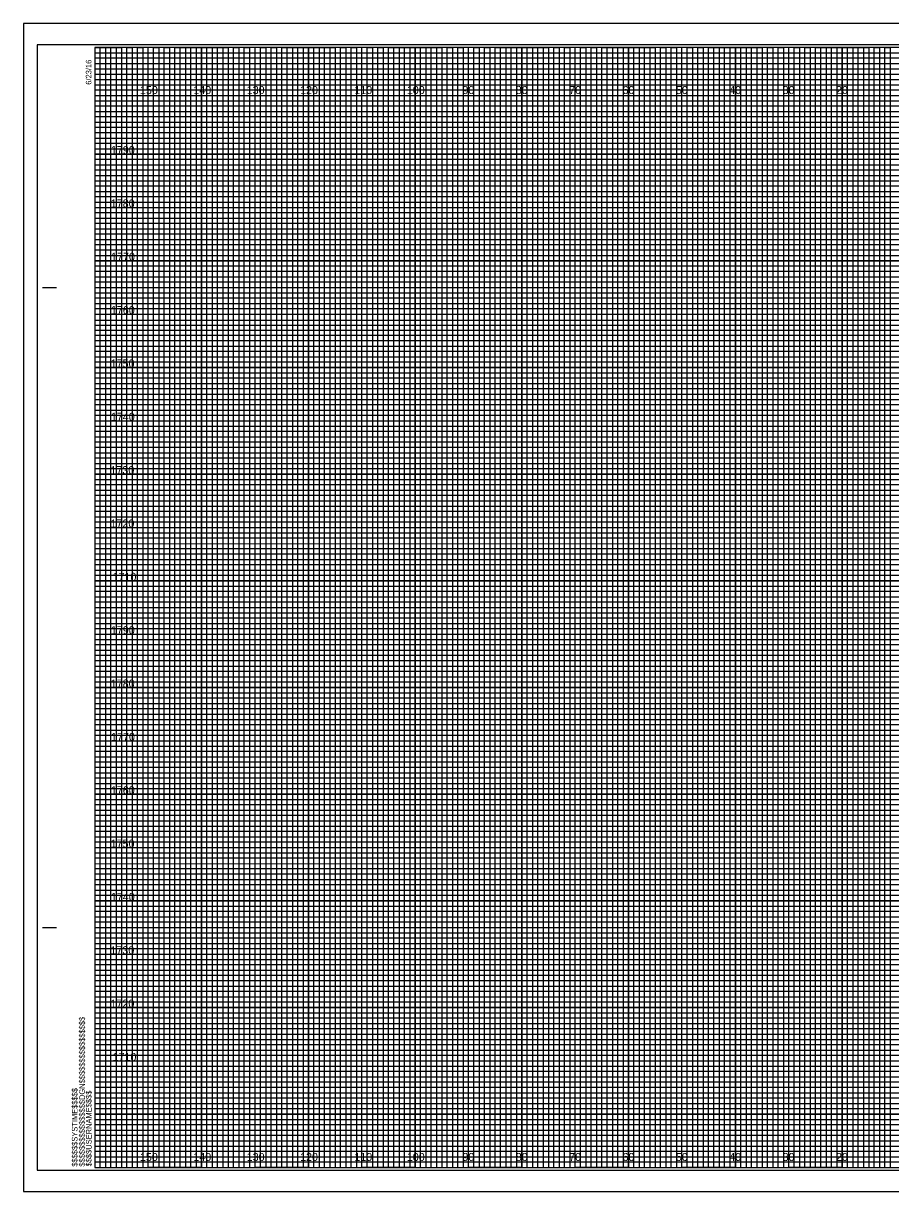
# Model space of a CAD drawing. Extents: x -419 to 4739, y -630 to 13534.
# Drawn here: x 4400.7 to 4563.2, y 895 to 1114 of the extents above; entities that cross this region are included whole.
import ezdxf

# ---------------------------------------------------------------- set-up
doc = ezdxf.new("R2010")
doc.units = 0
for name, color, linetype in [('Old_Level_62', 7, 'Continuous'), ('Pattern 1', 7, 'Continuous'), ('Pattern 18', 7, 'Continuous'), ('Pattern 4', 7, 'Continuous'), ('Pattern 5', 7, 'Continuous'), ('Prop Dimension', 7, 'Continuous'), ('Prop Horizontal Alignment', 7, 'Continuous'), ('Raster_Level_0', 7, 'Continuous'), ('Scratch_Level_0', 7, 'Continuous'), ('Scratch_Level_3', 7, 'Continuous'), ('Scratch_Level_5', 7, 'Continuous')]:
    doc.layers.add(name, color=color, linetype=linetype)

msp = doc.modelspace()

# ---------------------------------------------------------------- linework, layer by layer
at = {"layer": 'Old_Level_62'}
for p, q in [((4404.33, 1064.53), (4406.83, 1064.53)), ((4404.43, 1064.53), (4406.93, 1064.53)), ((4404.33, 944.53), (4406.83, 944.53)), ((4404.43, 944.53), (4406.93, 944.53)), ((4414.13, 899.53), (4414.13, 899.53)), ((4414.13, 899.53), (4414.13, 899.53)), ((4414.13, 899.53), (4414.13, 899.53)), ((4414.13, 899.53), (4414.13, 899.53)), ((4414.13, 899.53), (4414.13, 899.53)), ((4414.13, 899.53), (4414.13, 899.53)), ((4414.13, 899.53), (4414.13, 899.53))]:
    msp.add_line(p, q, dxfattribs=at)
msp.add_lwpolyline([(4734.13, 1109.53), (4414.13, 1109.53), (4414.13, 899.53), (4734.13, 899.53)], close=True, dxfattribs=at)
at = {"layer": 'Pattern 18'}
msp.add_lwpolyline([(4400.73, 895.03), (4737.43, 895.03), (4737.43, 1114.03), (4400.73, 1114.03)], close=True, dxfattribs=at)
at = {"layer": 'Pattern 4'}
for p, q in [((4414.13, 1108.53), (4674.13, 1108.53)), ((4674.13, 1107.51), (4414.13, 1107.51)), ((4414.13, 1107.51), (4414.13, 1106.53)), ((4414.13, 1106.53), (4674.13, 1106.53)), ((4674.13, 1105.42), (4414.13, 1105.42)), ((4414.13, 1105.42), (4414.13, 1103.53)), ((4414.13, 1103.53), (4734.13, 1103.53))]:
    msp.add_line(p, q, dxfattribs=at)
for points in [[(4414.13, 1102.53), (4684.13, 1102.53), (4734.13, 1102.53), (4734.13, 1101.53), (4414.13, 1101.53)], [(4414.13, 1100.53), (4734.13, 1100.53), (4734.13, 1098.53), (4414.13, 1098.53)], [(4414.13, 1097.53), (4734.13, 1097.53), (4734.13, 1096.53), (4414.13, 1096.51)], [(4414.13, 1095.53), (4734.13, 1095.53), (4734.13, 1093.53), (4414.13, 1093.53)], [(4414.13, 1092.53), (4734.13, 1092.53), (4734.13, 1091.53), (4414.13, 1091.53)], [(4414.13, 1090.53), (4734.13, 1090.53), (4734.13, 1088.53), (4414.13, 1088.53)], [(4414.13, 1087.53), (4734.13, 1087.53), (4734.13, 1086.53), (4414.13, 1086.53)], [(4414.13, 1085.53), (4734.13, 1085.53), (4734.13, 1083.53), (4414.13, 1083.53)], [(4414.13, 1082.53), (4734.13, 1082.53), (4734.13, 1081.53), (4414.13, 1081.53)], [(4414.13, 1080.53), (4734.13, 1080.53), (4734.13, 1078.53), (4414.13, 1078.53)], [(4414.13, 1077.53), (4734.13, 1077.53), (4734.13, 1076.53), (4414.13, 1076.53)], [(4414.13, 1075.53), (4734.13, 1075.53), (4734.13, 1073.48), (4734.13, 1072.53), (4734.13, 1071.53), (4414.13, 1071.53)], [(4414.13, 1073.53), (4734.13, 1073.53), (4734.13, 1072.53), (4414.13, 1072.53)], [(4414.13, 1070.53), (4734.13, 1070.53), (4734.13, 1068.53), (4414.13, 1068.56)], [(4414.13, 1068.56), (4734.13, 1068.53), (4734.13, 1067.53), (4414.13, 1067.53)], [(4414.13, 1066.53), (4734.13, 1066.53), (4734.13, 1065.53), (4414.13, 1065.53)], [(4414.13, 1063.53), (4734.13, 1063.53), (4734.13, 1062.53), (4414.13, 1062.53)], [(4414.13, 1061.53), (4734.13, 1061.53), (4734.13, 1060.53), (4414.13, 1060.53)], [(4414.06, 1058.42), (4734.13, 1058.42), (4734.13, 1057.41), (4414.06, 1057.41)], [(4414.13, 1056.53), (4734.13, 1056.53), (4734.13, 1055.53), (4414.13, 1055.53)], [(4414.13, 1053.53), (4734.13, 1053.53), (4734.13, 1052.53), (4414.13, 1052.53)], [(4414.13, 1051.53), (4734.13, 1051.53), (4734.13, 1050.53), (4414.13, 1050.53)], [(4414.13, 1048.53), (4734.13, 1048.53), (4734.13, 1047.53), (4414.13, 1047.53)], [(4414.13, 1046.53), (4734.13, 1046.53), (4734.13, 1045.53), (4414.13, 1045.53)], [(4414.13, 1043.53), (4734.13, 1043.53), (4734.13, 1042.53), (4414.13, 1042.53)], [(4414.13, 1041.53), (4734.13, 1041.53), (4734.13, 1040.53), (4414.13, 1040.53)], [(4414.13, 1038.53), (4734.13, 1038.53), (4734.12, 1037.51), (4414.13, 1037.53)], [(4414.13, 1036.53), (4734.13, 1036.53), (4734.13, 1035.53), (4414.13, 1035.53)], [(4414.13, 1033.53), (4734.13, 1033.53), (4734.13, 1032.53), (4414.13, 1032.53)], [(4414.13, 1031.53), (4734.13, 1031.53), (4734.13, 1030.53), (4414.13, 1030.53)], [(4414.13, 1028.53), (4734.13, 1028.53), (4734.13, 1027.53), (4414.13, 1027.53)], [(4414.13, 1026.53), (4734.13, 1026.53), (4734.13, 1025.53), (4414.13, 1025.53)], [(4414.13, 1023.53), (4734.13, 1023.53), (4734.13, 1022.53), (4414.13, 1022.53)], [(4414.13, 1021.53), (4734.13, 1021.53), (4734.13, 1020.53), (4414.13, 1020.53)], [(4414.13, 1018.53), (4734.13, 1018.53), (4734.13, 1017.53), (4414.13, 1017.53)], [(4414.13, 1016.52), (4734.2, 1016.44), (4734.13, 1015.53), (4414.13, 1015.53)], [(4414.13, 1013.53), (4734.13, 1013.53), (4734.13, 1012.53), (4414.13, 1012.53)], [(4414.13, 1011.53), (4734.13, 1011.53), (4734.13, 1010.53), (4414.13, 1010.53)], [(4414.13, 1008.53), (4734.13, 1008.53), (4734.13, 1007.53), (4414.13, 1007.53)], [(4414.13, 1006.53), (4734.13, 1006.53), (4734.13, 1005.53), (4414.13, 1005.53)], [(4414.13, 1003.53), (4734.13, 1003.53), (4734.13, 1002.53), (4414.13, 1002.53)], [(4414.13, 1001.53), (4734.13, 1001.53), (4734.13, 1000.53), (4414.13, 1000.53)], [(4414.13, 998.53), (4734.13, 998.53), (4734.13, 997.53), (4414.13, 997.53)], [(4414.13, 996.53), (4734.13, 996.53), (4734.13, 995.53), (4414.13, 995.53)], [(4414.13, 993.53), (4734.13, 993.53), (4734.13, 992.53), (4414.13, 992.53)], [(4414.13, 991.53), (4734.13, 991.53), (4734.13, 990.53), (4414.13, 990.53)], [(4414.13, 988.53), (4734.13, 988.53), (4734.13, 987.53), (4414.13, 987.53)], [(4414.13, 986.53), (4734.13, 986.53), (4734.13, 985.53), (4414.13, 985.53)], [(4414.13, 983.53), (4734.13, 983.53), (4734.13, 982.53), (4414.13, 982.53)], [(4414.13, 981.53), (4734.13, 981.53), (4734.13, 980.53), (4414.13, 980.53)], [(4414.13, 978.53), (4734.13, 978.53), (4734.12, 977.51), (4414.13, 977.53)], [(4414.13, 976.53), (4734.13, 976.53), (4734.13, 975.53), (4414.13, 975.53)], [(4414.13, 973.53), (4734.13, 973.53), (4734.13, 972.53), (4414.13, 972.53)], [(4414.13, 971.53), (4734.13, 971.53), (4734.13, 970.53), (4414.13, 970.53)], [(4414.13, 968.53), (4734.13, 968.53), (4734.13, 967.53), (4414.13, 967.53)], [(4414.13, 966.53), (4734.13, 966.53), (4734.13, 965.53), (4414.13, 965.53)], [(4414.13, 963.53), (4734.13, 963.53), (4734.13, 962.53), (4414.13, 962.53)], [(4414.13, 961.53), (4734.13, 961.53), (4734.13, 960.53), (4414.13, 960.53)], [(4414.13, 958.53), (4734.13, 958.53), (4734.13, 957.53), (4414.13, 957.53)], [(4414.13, 956.52), (4734.2, 956.44), (4734.13, 955.53), (4414.13, 955.53)], [(4414.13, 953.53), (4734.13, 953.53), (4734.13, 952.53), (4414.13, 952.53)], [(4414.13, 951.53), (4734.13, 951.53), (4734.13, 950.53), (4414.13, 950.53)], [(4414.13, 948.53), (4734.13, 948.53), (4734.13, 947.53), (4414.13, 947.53)], [(4414.13, 946.53), (4734.13, 946.53), (4734.13, 945.53), (4414.13, 945.53)], [(4414.13, 943.53), (4734.13, 943.53), (4734.13, 942.53), (4414.13, 942.53)], [(4414.13, 941.53), (4734.13, 941.53), (4734.13, 940.53), (4414.13, 940.53)], [(4414.13, 938.53), (4734.13, 938.53), (4734.13, 937.53), (4414.13, 937.53)], [(4414.13, 936.53), (4734.13, 936.53), (4734.13, 935.53), (4414.13, 935.53)], [(4414.13, 933.53), (4734.13, 933.53), (4734.13, 932.53), (4414.13, 932.53)], [(4414.13, 931.53), (4734.13, 931.53), (4734.13, 930.53), (4414.13, 930.53)], [(4414.13, 928.53), (4734.13, 928.53), (4734.13, 927.53), (4414.13, 927.53)], [(4414.13, 926.53), (4734.13, 926.53), (4734.13, 925.53), (4414.13, 925.53)], [(4414.13, 923.53), (4734.13, 923.53), (4734.13, 922.53), (4414.13, 922.53)], [(4414.13, 921.53), (4734.13, 921.53), (4734.13, 920.53), (4414.13, 920.53)], [(4414.13, 918.53), (4734.13, 918.53), (4734.13, 917.53), (4414.13, 917.53)], [(4414.13, 916.53), (4734.13, 916.53), (4734.13, 915.53), (4414.13, 915.53)], [(4414.13, 913.53), (4734.13, 913.53), (4734.13, 912.53), (4414.13, 912.53)], [(4414.13, 911.53), (4734.13, 911.53), (4734.13, 910.53), (4414.13, 910.53)], [(4414.13, 908.53), (4734.13, 908.53), (4734.13, 907.53), (4414.13, 907.53)], [(4414.13, 906.53), (4734.13, 906.53), (4734.13, 905.53), (4414.13, 905.53)], [(4414.13, 903.53), (4734.13, 903.53), (4734.13, 902.53), (4414.13, 902.53)], [(4414.13, 901.53), (4734.13, 901.53), (4734.13, 900.53), (4414.13, 900.53)]]:
    msp.add_lwpolyline(points, dxfattribs=at)
at = {"layer": 'Pattern 5'}
for p, q in [((4737.43, 1114.03), (4400.73, 1114.03)), ((4400.73, 1114.03), (4400.73, 895.03)), ((4400.73, 895.03), (4737.43, 895.03))]:
    msp.add_line(p, q, dxfattribs=at)
at = {"layer": 'Prop Dimension'}
for points in [[(4414.13, 899.53), (4415.13, 899.53), (4415.13, 1109.53), (4416.13, 1109.53), (4416.13, 899.53)], [(4416.13, 899.53), (4417.13, 899.53), (4417.13, 1109.53), (4418.13, 1109.53), (4418.13, 899.53)], [(4419.13, 899.53), (4420.13, 899.53), (4420.13, 1109.53), (4421.13, 1109.53), (4421.13, 899.53)], [(4421.13, 899.53), (4422.13, 899.53), (4422.13, 1109.53), (4423.13, 1109.53), (4423.13, 899.53)], [(4424.13, 899.53), (4425.13, 899.53), (4425.13, 1109.53), (4426.13, 1109.53), (4426.13, 899.53)], [(4426.13, 899.53), (4427.13, 899.53), (4427.13, 1109.53), (4428.13, 1109.53), (4428.13, 899.53)], [(4429.13, 899.53), (4430.13, 899.53), (4430.13, 1109.53), (4431.13, 1109.53), (4431.13, 899.53)], [(4431.13, 899.53), (4432.13, 899.53), (4432.13, 1109.53), (4433.13, 1109.53), (4433.13, 899.53)], [(4434.13, 899.53), (4435.13, 899.53), (4435.13, 1109.53), (4436.13, 1109.53), (4436.13, 899.53)], [(4436.13, 899.53), (4437.13, 899.53), (4437.13, 1109.53), (4438.13, 1109.53), (4438.13, 899.53)], [(4439.13, 899.53), (4440.13, 899.53), (4440.13, 1109.53), (4441.13, 1109.53), (4441.13, 899.53)], [(4441.13, 899.53), (4442.13, 899.53), (4442.13, 1109.53), (4443.13, 1109.53), (4443.13, 899.53)], [(4444.13, 899.53), (4445.13, 899.53), (4445.13, 1109.53), (4446.13, 1109.53), (4446.13, 899.53)], [(4446.13, 899.53), (4447.13, 899.53), (4447.13, 1109.53), (4448.13, 1109.53), (4448.13, 899.53)], [(4449.13, 899.53), (4450.13, 899.53), (4450.13, 1109.53), (4451.13, 1109.53), (4451.13, 899.53)], [(4451.13, 899.53), (4452.13, 899.53), (4452.13, 1109.53), (4453.13, 1109.53), (4453.13, 899.53)], [(4454.13, 899.53), (4455.13, 899.53), (4455.13, 1109.53), (4456.13, 1109.53), (4456.13, 899.53)], [(4456.13, 899.53), (4457.13, 899.53), (4457.13, 1109.53), (4458.13, 1109.53), (4458.13, 899.53)], [(4459.13, 899.53), (4460.13, 899.53), (4460.13, 1109.53), (4461.13, 1109.53), (4461.13, 899.53)], [(4461.13, 899.53), (4462.13, 899.53), (4462.13, 1109.53), (4463.13, 1109.53), (4463.13, 899.53)], [(4464.13, 899.53), (4465.13, 899.53), (4465.13, 1109.53), (4466.13, 1109.53), (4466.13, 899.53)], [(4466.13, 899.53), (4467.13, 899.53), (4467.13, 1109.53), (4468.13, 1109.53), (4468.13, 899.53)], [(4469.13, 899.53), (4470.13, 899.53), (4470.13, 1109.53), (4471.13, 1109.53), (4471.13, 899.53)], [(4471.13, 899.53), (4472.13, 899.53), (4472.13, 1109.53), (4473.13, 1109.53), (4473.13, 899.53)], [(4474.13, 899.53), (4475.13, 899.53), (4475.13, 1109.53), (4476.13, 1109.53), (4476.13, 899.53)], [(4476.13, 899.53), (4477.13, 899.53), (4477.13, 1109.53), (4478.13, 1109.53), (4478.13, 899.53)], [(4479.13, 899.53), (4480.13, 899.53), (4480.13, 1109.53), (4481.13, 1109.53), (4481.13, 899.53)], [(4481.13, 899.53), (4482.13, 899.53), (4482.13, 1109.53), (4483.13, 1109.53), (4483.13, 899.53)], [(4484.13, 899.53), (4485.13, 899.53), (4485.13, 1109.53), (4486.13, 1109.53), (4486.13, 899.53)], [(4486.13, 899.53), (4487.13, 899.53), (4487.13, 1109.53), (4488.13, 1109.53), (4488.13, 899.53)], [(4489.13, 899.53), (4490.13, 899.53), (4490.13, 1109.53), (4491.13, 1109.53), (4491.13, 899.53)], [(4491.13, 899.53), (4492.13, 899.53), (4492.13, 1109.53), (4493.13, 1109.53), (4493.13, 899.53)], [(4494.13, 899.53), (4495.13, 899.53), (4495.13, 1109.53), (4496.13, 1109.53), (4496.13, 899.53)], [(4496.13, 899.53), (4497.13, 899.53), (4497.13, 1109.53), (4498.13, 1109.53), (4498.13, 899.53)], [(4499.13, 899.53), (4500.13, 899.53), (4500.13, 1109.53), (4501.13, 1109.53), (4501.13, 899.53)], [(4501.13, 899.53), (4502.13, 899.53), (4502.13, 1109.53), (4503.13, 1109.53), (4503.13, 899.53)], [(4504.13, 899.53), (4505.13, 899.53), (4505.13, 1109.53), (4506.13, 1109.53), (4506.13, 899.53)], [(4506.13, 899.53), (4507.13, 899.53), (4507.13, 1109.53), (4508.13, 1109.53), (4508.13, 899.53)], [(4509.13, 899.53), (4510.13, 899.53), (4510.13, 1109.53), (4511.13, 1109.53), (4511.13, 899.53)], [(4511.13, 899.53), (4512.13, 899.53), (4512.13, 1109.53), (4513.13, 1109.53), (4513.13, 899.53)], [(4514.13, 899.53), (4515.13, 899.53), (4515.13, 1109.53), (4516.13, 1109.53), (4516.13, 899.53)], [(4516.13, 899.53), (4517.13, 899.53), (4517.13, 1109.53), (4518.13, 1109.53), (4518.13, 899.53)], [(4519.13, 899.53), (4520.13, 899.53), (4520.13, 1109.53), (4521.13, 1109.53), (4521.13, 899.53)], [(4521.13, 899.53), (4522.13, 899.53), (4522.13, 1109.53), (4523.13, 1109.53), (4523.13, 899.53)], [(4524.13, 899.53), (4525.13, 899.53), (4525.13, 1109.53), (4526.13, 1109.53), (4526.13, 899.53)], [(4526.13, 899.53), (4527.13, 899.53), (4527.13, 1109.53), (4528.13, 1109.53), (4528.13, 899.53)], [(4529.13, 899.53), (4530.13, 899.53), (4530.13, 1109.53), (4531.13, 1109.53), (4531.13, 899.53)], [(4531.13, 899.53), (4532.13, 899.53), (4532.13, 1109.53), (4533.13, 1109.53), (4533.13, 899.53)], [(4534.13, 899.53), (4535.13, 899.53), (4535.13, 1109.53), (4536.13, 1109.53), (4536.13, 899.53)], [(4536.13, 899.53), (4537.13, 899.53), (4537.13, 1109.53), (4538.13, 1109.53), (4538.13, 899.53)], [(4539.13, 899.53), (4540.13, 899.53), (4540.13, 1109.53), (4541.13, 1109.53), (4541.13, 899.53)], [(4541.13, 899.53), (4542.13, 899.53), (4542.13, 1109.53), (4543.13, 1109.53), (4543.13, 899.53)], [(4544.13, 899.53), (4545.13, 899.53), (4545.13, 1109.53), (4546.13, 1109.53), (4546.13, 899.53)], [(4546.13, 899.53), (4547.13, 899.53), (4547.13, 1109.53), (4548.13, 1109.53), (4548.13, 899.53)], [(4549.13, 899.53), (4550.13, 899.53), (4550.13, 1109.53), (4551.13, 1109.53), (4551.13, 899.53)], [(4551.13, 899.53), (4552.13, 899.53), (4552.13, 1109.53), (4553.13, 1109.53), (4553.13, 899.53)], [(4554.13, 899.53), (4555.13, 899.53), (4555.13, 1109.53), (4556.13, 1109.53), (4556.13, 899.53)], [(4556.13, 899.53), (4557.13, 899.53), (4557.13, 1109.53), (4558.13, 1109.53), (4558.13, 899.53)], [(4559.13, 899.53), (4560.13, 899.53), (4560.13, 1109.53), (4561.13, 1109.53), (4561.13, 899.53)], [(4561.13, 899.53), (4562.13, 899.53), (4562.13, 1109.53), (4563.13, 1109.53), (4563.13, 899.53)]]:
    msp.add_lwpolyline(points, dxfattribs=at)
at = {"layer": 'Prop Horizontal Alignment'}
for points in [[(4414.13, 1109.53), (4419.13, 1109.53), (4419.13, 899.53), (4429.13, 899.53), (4429.13, 1109.53), (4439.13, 1109.53), (4439.13, 899.53), (4449.13, 899.53), (4449.13, 1109.53), (4459.13, 1109.53), (4459.13, 899.53), (4469.13, 899.53), (4469.13, 1109.53), (4479.13, 1109.53), (4479.13, 899.53), (4489.13, 899.53), (4489.13, 1109.53), (4499.13, 1109.53), (4499.13, 899.53), (4509.13, 899.53), (4509.13, 1109.53), (4519.13, 1109.53), (4519.13, 899.53), (4529.13, 899.53), (4529.13, 1109.53), (4539.13, 1109.53), (4539.13, 899.53), (4549.13, 899.53), (4549.13, 1109.53), (4559.13, 1109.53), (4559.13, 899.53), (4569.13, 899.53)], [(4414.13, 1104.53), (4689.13, 1104.53)], [(4414.13, 1084.53), (4734.13, 1084.53), (4734.13, 1094.53), (4414.13, 1094.53)], [(4414.13, 1064.53), (4734.13, 1064.53), (4734.13, 1074.53), (4414.13, 1074.53)], [(4414.13, 1044.53), (4734.13, 1044.53), (4734.13, 1054.53), (4414.13, 1054.53)], [(4414.13, 1024.53), (4734.13, 1024.53), (4734.13, 1034.53), (4414.13, 1034.53)], [(4414.13, 1004.53), (4734.13, 1004.53), (4734.13, 1014.53), (4414.13, 1014.53)], [(4414.13, 984.53), (4734.13, 984.53), (4734.13, 994.53), (4414.13, 994.53)], [(4414.13, 964.53), (4734.13, 964.53), (4734.13, 974.53), (4414.13, 974.53)], [(4414.13, 944.53), (4734.13, 944.53), (4734.13, 954.53), (4414.13, 954.53)], [(4414.13, 924.53), (4734.13, 924.53), (4734.13, 934.53), (4414.13, 934.53)], [(4414.13, 904.53), (4734.13, 904.53), (4734.13, 914.53), (4414.13, 914.53)]]:
    msp.add_lwpolyline(points, dxfattribs=at)
at = {"layer": 'Scratch_Level_0'}
for p, q in [((4424.13, 899.53), (4424.13, 1109.53)), ((4434.13, 899.53), (4434.13, 1109.53)), ((4444.13, 899.53), (4444.13, 1109.53)), ((4454.13, 899.53), (4454.13, 1109.53)), ((4464.13, 899.53), (4464.13, 1109.53)), ((4474.13, 899.53), (4474.13, 1109.53)), ((4484.13, 899.53), (4484.13, 1109.53)), ((4494.13, 899.53), (4494.13, 1109.53)), ((4504.13, 899.53), (4504.13, 1109.53)), ((4514.13, 899.53), (4514.13, 1109.53)), ((4524.13, 899.53), (4524.13, 1109.53)), ((4534.13, 899.53), (4534.13, 1109.53)), ((4544.13, 899.53), (4544.13, 1109.53)), ((4554.13, 899.53), (4554.13, 1109.53)), ((4414.13, 1099.53), (4734.13, 1099.53)), ((4414.13, 1089.53), (4734.13, 1089.53)), ((4414.13, 1079.53), (4734.13, 1079.53)), ((4414.13, 1069.53), (4734.13, 1069.53)), ((4414.13, 1059.53), (4734.13, 1059.53)), ((4414.13, 1049.53), (4734.13, 1049.53)), ((4414.13, 1039.53), (4734.13, 1039.53)), ((4414.13, 1029.53), (4734.13, 1029.53)), ((4414.13, 1019.53), (4734.13, 1019.53)), ((4414.13, 1009.53), (4734.13, 1009.53)), ((4414.13, 999.53), (4734.13, 999.53)), ((4414.13, 989.53), (4734.13, 989.53)), ((4414.13, 979.53), (4734.13, 979.53)), ((4414.13, 969.53), (4734.13, 969.53)), ((4414.13, 959.53), (4734.13, 959.53)), ((4414.13, 949.53), (4734.13, 949.53)), ((4414.13, 939.53), (4734.13, 939.53)), ((4414.13, 929.53), (4734.13, 929.53)), ((4414.13, 919.53), (4734.13, 919.53)), ((4414.13, 909.53), (4734.13, 909.53))]:
    msp.add_line(p, q, dxfattribs=at)
at = {"layer": 'Scratch_Level_3'}
for p, q in [((4424.13, 1109.53), (4414.13, 1109.53)), ((4424.13, 899.53), (4424.13, 1109.53)), ((4444.13, 1109.53), (4434.13, 1109.53)), ((4434.13, 1109.53), (4434.13, 899.53)), ((4444.13, 899.53), (4444.13, 1109.53)), ((4464.13, 1109.53), (4454.13, 1109.53)), ((4454.13, 1109.53), (4454.13, 899.53)), ((4464.13, 899.53), (4464.13, 1109.53)), ((4484.13, 1109.53), (4474.13, 1109.53)), ((4474.13, 1109.53), (4474.13, 899.53)), ((4484.13, 899.53), (4484.13, 1109.53)), ((4504.13, 1109.53), (4494.13, 1109.53)), ((4494.13, 1109.53), (4494.13, 899.53)), ((4504.13, 899.53), (4504.13, 1109.53)), ((4524.13, 1109.53), (4514.13, 1109.53)), ((4514.13, 1109.53), (4514.13, 899.53)), ((4524.13, 899.53), (4524.13, 1109.53)), ((4544.13, 1109.53), (4534.13, 1109.53)), ((4534.13, 1109.53), (4534.13, 899.53)), ((4544.13, 899.53), (4544.13, 1109.53)), ((4564.13, 1109.53), (4554.13, 1109.53)), ((4554.13, 1109.53), (4554.13, 899.53)), ((4434.13, 899.53), (4424.13, 899.53)), ((4454.13, 899.53), (4444.13, 899.53)), ((4474.13, 899.53), (4464.13, 899.53)), ((4494.13, 899.53), (4484.13, 899.53)), ((4514.13, 899.53), (4504.13, 899.53)), ((4534.13, 899.53), (4524.13, 899.53)), ((4554.13, 899.53), (4544.13, 899.53))]:
    msp.add_line(p, q, dxfattribs=at)
for points in [[(4414.13, 1099.53), (4734.13, 1099.53), (4734.13, 1089.53), (4414.13, 1089.53)], [(4414.13, 1079.53), (4734.13, 1079.53), (4734.13, 1069.53), (4414.13, 1069.53)], [(4414.13, 1059.53), (4734.13, 1059.53), (4734.13, 1049.53), (4414.13, 1049.53)], [(4414.13, 1039.53), (4734.13, 1039.53), (4734.13, 1029.53), (4414.13, 1029.53)], [(4414.13, 1019.53), (4734.13, 1019.53), (4734.13, 1009.53), (4414.13, 1009.53)], [(4414.13, 999.53), (4734.13, 999.53), (4734.13, 989.53), (4414.13, 989.53)], [(4414.13, 979.53), (4734.13, 979.53), (4734.13, 969.53), (4414.13, 969.53)], [(4414.13, 959.53), (4734.13, 959.53), (4734.13, 949.53), (4414.13, 949.53)], [(4414.13, 939.53), (4734.13, 939.53), (4734.13, 929.53), (4414.13, 929.53)], [(4414.13, 919.53), (4734.13, 919.53), (4734.13, 909.53), (4414.13, 909.53)]]:
    msp.add_lwpolyline(points, dxfattribs=at)
at = {"layer": 'Scratch_Level_5'}
msp.add_lwpolyline([(4403.33, 899.03), (4736.53, 899.03), (4736.53, 1110.03), (4403.33, 1110.03)], close=True, dxfattribs=at)

# ---------------------------------------------------------------- texts
at = {"layer": 'Old_Level_62'}
for s, p in [('6/23/16', (4413.48, 1102.53)), ('$$$$$$$$$$$$$$$$DGN$$$$$$$$$$$$$$$$', (4412.25, 899.71)), ('$$$$$$SYSTIME$$$$$', (4410.87, 899.71)), ('$$$$USERNAME$$$$', (4413.51, 899.76))]:
    msp.add_text(s, height=1.05, rotation=90, dxfattribs=at).set_placement(p)
at = {"layer": 'Pattern 1'}
for s, p in [('1790', (4417.13, 1089.53)), ('1780', (4417.11, 1079.53)), ('1770', (4417.17, 1069.53)), ('1760', (4417.13, 1059.53)), ('1750', (4417.09, 1049.53)), ('1740', (4417.13, 1039.53)), ('1730', (4417.05, 1029.53)), ('1720', (4417.06, 1019.53)), ('1710', (4417.44, 1009.53)), ('1790', (4417.13, 999.53)), ('1780', (4417.11, 989.53)), ('1770', (4417.17, 979.53)), ('1760', (4417.13, 969.53)), ('1750', (4417.09, 959.53)), ('1740', (4417.13, 949.53)), ('1730', (4417.05, 939.53)), ('1720', (4417.06, 929.53)), ('1710', (4417.44, 919.53))]:
    msp.add_text(s, height=1.5, dxfattribs=at).set_placement(p)
at = {"layer": 'Raster_Level_0'}
for s, p in [('150', (4422.58, 1100.78)), ('140', (4432.58, 1100.78)), ('130', (4442.58, 1100.78)), ('120', (4452.58, 1100.78)), ('110', (4462.75, 1100.78)), ('100', (4472.58, 1100.78)), ('90', (4482.99, 1100.78)), ('80', (4492.99, 1100.78)), ('70', (4502.99, 1100.78)), ('60', (4512.99, 1100.78)), ('50', (4522.99, 1100.78)), ('40', (4532.99, 1100.78)), ('30', (4542.99, 1100.78)), ('20', (4552.99, 1100.78)), ('150', (4422.58, 900.78)), ('140', (4432.58, 900.78)), ('130', (4442.58, 900.78)), ('120', (4452.58, 900.78)), ('110', (4462.75, 900.78)), ('100', (4472.58, 900.78)), ('90', (4482.99, 900.78)), ('80', (4492.99, 900.78)), ('70', (4502.99, 900.78)), ('60', (4512.99, 900.78)), ('50', (4522.99, 900.78)), ('40', (4532.99, 900.78)), ('30', (4542.99, 900.78)), ('20', (4552.99, 900.78))]:
    msp.add_text(s, height=1.5, dxfattribs=at).set_placement(p)

doc.saveas('drawing.dxf')
